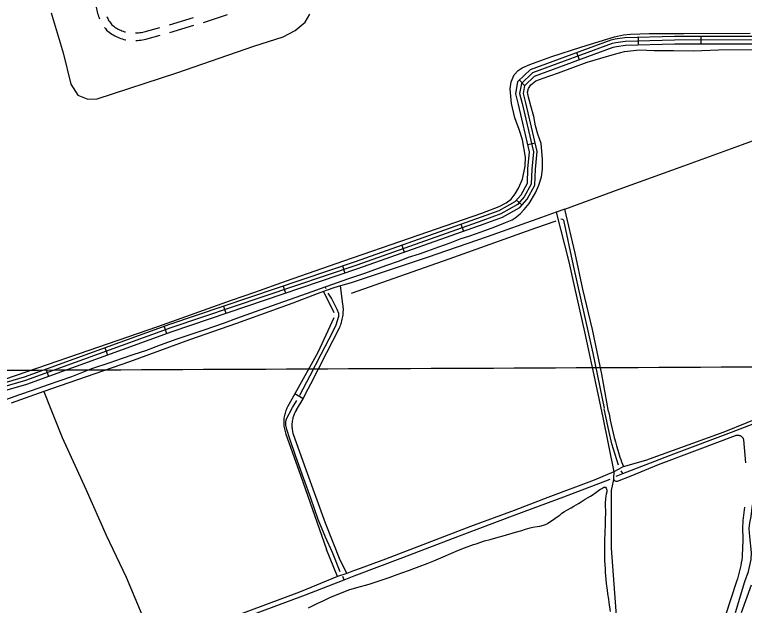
# Model space of a CAD drawing. Extents: x 3419139 to 3457078, y 540382 to 565875.
# Drawn here: x 3444391 to 3447297, y 557047 to 559399 of the extents above; entities that cross this region are included whole.
import ezdxf

# ---------------------------------------------------------------- set-up
doc = ezdxf.new("R2010")
doc.units = 0
for name, color, linetype in [('V-DTCH-CNTR', 7, 'Continuous'), ('V-GRID-MAJR', 7, 'Continuous'), ('V-ROAD-CNTR', 7, 'Continuous'), ('V-SITE-VEGE', 7, 'Continuous'), ('V-TOPO-SHOR', 7, 'Continuous')]:
    doc.layers.add(name, color=color, linetype=linetype)

msp = doc.modelspace()

# ---------------------------------------------------------------- linework, layer by layer
at = {"layer": 'V-DTCH-CNTR'}
for p, q in [((3445698.5, 558246.1), (3445688.1, 558318.9)), ((3445621.4, 558296.7), (3445662.5, 558212.6)), ((3444507.8, 557897.9), (3444535.3, 557828.4)), ((3445539.9, 557869.3), (3445507, 557889.4)), ((3445676.9, 557161.3), (3445632.7, 557269.9))]:
    msp.add_line(p, q, dxfattribs=at)
for points in [[(3446582.1, 558624.8), (3446798.4, 558703.6), (3447056.1, 558797.5), (3447289.6, 558882.5), (3447499.3, 558958.8), (3447543.2, 558974.6), (3447571.3, 558984.7)], [(3446582.1, 558624.8), (3446547.4, 558612.5), (3446488.5, 558591.6), (3446272.7, 558514.6), (3446033.9, 558431.6), (3445731.4, 558331), (3445688.1, 558318.9), (3445661.8, 558311.5), (3445635.4, 558302), (3445621.4, 558296.7), (3445596.1, 558287.2), (3445499.4, 558250.7), (3445274.8, 558169.7), (3445088, 558103.6), (3444848.5, 558017.2), (3444573.2, 557920.6), (3444507.8, 557897.9), (3444376.9, 557852.4)], [(3446755.8, 557818.9), (3446729.5, 557967.8), (3446692.5, 558145), (3446653.3, 558306), (3446622.3, 558449.4), (3446582.1, 558624.8)], [(3446547.4, 558612.5), (3446597.8, 558414.3), (3446620.8, 558312.8), (3446659.7, 558135.8), (3446708.9, 557907.5)], [(3445513.4, 557825.7), (3445539.8, 557869.1), (3445539.9, 557869.3), (3445549.8, 557889.4), (3445560, 557909.6), (3445570.4, 557929.6), (3445634.8, 558054), (3445684.2, 558151.4), (3445686.7, 558157), (3445688.9, 558162.6), (3445691, 558168.3), (3445692.9, 558174.1), (3445694.5, 558179.9), (3445695.9, 558185.8), (3445697.2, 558191.7), (3445698.2, 558197.7), (3445699, 558203.7), (3445699.6, 558209.8), (3445699.9, 558215.8), (3445700.1, 558221.9), (3445700, 558228), (3445699.7, 558234), (3445699.2, 558240.1), (3445698.5, 558246.1)], [(3445662.5, 558191.9), (3445599, 558053.7), (3445507, 557889.4), (3445477.7, 557837.1)], [(3446708.9, 557907.5), (3446732.5, 557795.3), (3446777.3, 557579)], [(3444535.3, 557828.4), (3444581.1, 557715.4), (3444674.1, 557509.4), (3444755.7, 557326.9), (3444835.7, 557159.7), (3444914.3, 556968.9), (3444947.8, 556881.7)], [(3445477.7, 557837.1), (3445475.4, 557832.4), (3445473.2, 557827.6), (3445471.2, 557822.7), (3445469.5, 557817.8), (3445467.9, 557812.7), (3445466.5, 557807.7), (3445465.3, 557802.5), (3445464.4, 557797.3), (3445463.6, 557792.1), (3445463, 557786.9), (3445462.6, 557781.7), (3445462.5, 557776.4), (3445462.5, 557771.1), (3445462.7, 557765.9), (3445463.2, 557760.6), (3445463.8, 557755.4), (3445471.4, 557728.7), (3445528.9, 557565.5), (3445632.7, 557269.9)], [(3445513.4, 557825.7), (3445510.9, 557821.6), (3445508.6, 557817.4), (3445506.4, 557813), (3445504.4, 557808.6), (3445502.6, 557804.1), (3445501, 557799.6), (3445499.5, 557795), (3445498.3, 557790.3), (3445497.3, 557785.6), (3445496.4, 557780.8), (3445495.8, 557776), (3445495.4, 557771.2), (3445495.1, 557766.4), (3445495.1, 557761.5), (3445495.3, 557756.7), (3445495.6, 557751.9), (3445496.2, 557747.1), (3445497, 557742.3), (3445497.9, 557737.5), (3445499.1, 557732.9), (3445500.4, 557728.2), (3445550.2, 557587.9), (3445628, 557376), (3445686.4, 557227.8), (3445713.2, 557174.3)], [(3446755.8, 557818.9), (3446759, 557801.6), (3446762.5, 557784.3), (3446766.2, 557767.1), (3446770.1, 557749.9), (3446774.2, 557732.8), (3446778.5, 557715.7), (3446783, 557698.6), (3446787.8, 557681.7), (3446792.7, 557664.8), (3446795.2, 557655.2), (3446798, 557645.7), (3446801, 557636.3), (3446804.2, 557627), (3446807.6, 557617.7), (3446811.3, 557608.5), (3446815.2, 557599.5), (3446904, 557625.2), (3447029.5, 557669.5), (3447215.9, 557738.2), (3447398.9, 557811.6)], [(3446777.3, 557579), (3446776.2, 557566.1), (3446775.6, 557563.5), (3446775.2, 557561), (3446775, 557558.3), (3446775.1, 557555.7), (3446775.4, 557553.1), (3446775.9, 557550.6), (3446776.6, 557548.1), (3446777.5, 557546.6), (3446778.6, 557545.3), (3446779.9, 557544.1), (3446781.2, 557543.1), (3446782.7, 557542.2), (3446784.3, 557541.6), (3446786, 557541.1), (3446787.7, 557540.9), (3446789.4, 557540.9), (3446791.1, 557541.1), (3446845.9, 557562.8), (3446954.9, 557607.4), (3447110.1, 557665.8), (3447261.4, 557723.5), (3447263.6, 557724.1), (3447265.9, 557724.6), (3447268.2, 557724.9), (3447270.5, 557724.9), (3447272.8, 557724.7), (3447275.1, 557724.3), (3447277.3, 557723.7), (3447279.5, 557722.9), (3447281.5, 557721.8), (3447283.5, 557720.6), (3447285.4, 557719.2), (3447287.1, 557717.6), (3447288.6, 557715.9), (3447290, 557714.1), (3447291.2, 557712.1), (3447292.2, 557710), (3447293, 557707.8), (3447293.6, 557705.6), (3447301.7, 557614.8)], [(3446815.2, 557599.5), (3446797.2, 557589.6), (3446777.3, 557579), (3446698.4, 557544.7), (3446514.6, 557476.8), (3446380.5, 557424.6), (3446206.2, 557360.7), (3446051, 557301), (3445867.7, 557230.8), (3445767.2, 557193.6), (3445740.6, 557184.2), (3445713.2, 557174.3), (3445676.9, 557161.3), (3445526, 557099.7), (3445321.9, 557023.5), (3445154.6, 556961.5), (3444947.8, 556881.7), (3444741, 556800.8), (3444498.7, 556706.9), (3444344.3, 556646.8)], [(3446809.2, 556928.2), (3446806.9, 556929.3), (3446804.6, 556930.7), (3446802.5, 556932.2), (3446800.6, 556933.9), (3446798.8, 556935.8), (3446797.1, 556937.8), (3446795.7, 556940), (3446794.4, 556942.3), (3446793.4, 556944.7), (3446792.6, 556947.1), (3446792, 556949.7), (3446791.6, 556952.2), (3446768, 557274.8), (3446767.6, 557504.2), (3446776.6, 557548.1)], [(3447297.4, 557438.2), (3447295.6, 557427.6), (3447294, 557416.9), (3447292.6, 557406.2), (3447291.5, 557395.5), (3447290.6, 557384.7), (3447289.9, 557373.9), (3447289.5, 557363.1), (3447289.3, 557352.3), (3447289.3, 557341.5)], [(3447289.3, 557341.5), (3447289.8, 557326.8), (3447290, 557312.1), (3447290, 557297.4), (3447289.7, 557282.7), (3447289.1, 557268), (3447288.3, 557253.3), (3447287.3, 557238.6), (3447285.8, 557227.6), (3447284, 557216.7), (3447282.1, 557205.8), (3447279.8, 557194.9), (3447277.4, 557184.1), (3447274.7, 557173.3), (3447271.8, 557162.6), (3447268.7, 557152), (3447265.3, 557141.4), (3447221.9, 557007.8)], [(3447284.5, 557018.3), (3447325.3, 557128.7)]]:
    msp.add_lwpolyline(points, dxfattribs=at)
at = {"layer": 'V-GRID-MAJR'}
msp.add_spline([(3423224.7, 557894.1), (3428498.4, 557915.2), (3433772.2, 557937), (3439045.9, 557959.6), (3444319.6, 557983), (3449593.3, 558007.2), (3454867, 558032.1)], degree=3, dxfattribs=at)
at = {"layer": 'V-ROAD-CNTR'}
for p, q in [((3445007.7, 559358.7), (3445103.5, 559387.4)), ((3445143.5, 559368.3), (3445238.6, 559399.1)), ((3445009.4, 559327.9), (3445105.2, 559356.6)), ((3446873.4, 559308.9), (3446874.2, 559278.9)), ((3447123.7, 559313), (3447123.8, 559283)), ((3446628.3, 559247.9), (3446638.7, 559219.8)), ((3446401, 559138.4), (3446421.6, 559116.6)), ((3446434.7, 558881.5), (3446463.9, 558888.3)), ((3446388.9, 558660.8), (3446411.4, 558640.9)), ((3446168.1, 558564.5), (3446178.1, 558536.2)), ((3445932.4, 558481.1), (3445942.4, 558452.8)), ((3445696.7, 558398.5), (3445706.3, 558370.1)), ((3445459.9, 558318.4), (3445469.5, 558290)), ((3445223, 558238.3), (3445232.6, 558209.9)), ((3444986.1, 558157.6), (3444996.3, 558129.4)), ((3444751, 558072.5), (3444761.3, 558044.3)), ((3444516, 557987.3), (3444526.2, 557959.1))]:
    msp.add_line(p, q, dxfattribs=at)
for points in [[(3444708.7, 559480.1), (3444708.7, 559480), (3444710.7, 559465.4), (3444712.8, 559450.8), (3444715.2, 559436.3), (3444717.8, 559422), (3444718.7, 559416.2), (3444720, 559410.1), (3444721.5, 559404), (3444723.2, 559398), (3444725.2, 559392.1), (3444727.4, 559386.2), (3444728.9, 559382.5)], [(3444536.2, 559406.5), (3444584.1, 559247.1), (3444615.5, 559122.6), (3444643.2, 559078), (3444682.9, 559061.8), (3444719.7, 559064.4), (3445036.7, 559167.1), (3445344, 559274), (3445460, 559311.3), (3445507.9, 559336.5), (3445547.4, 559368.5), (3445565.9, 559401.2)], [(3444757.9, 559391.1), (3444759.4, 559387.9), (3444761.7, 559383.4), (3444764.2, 559378.9), (3444766.9, 559374.6), (3444769.7, 559370.3), (3444772.7, 559366.2), (3444775.8, 559362.2), (3444778.5, 559359), (3444781.9, 559356.1), (3444786.1, 559352.8), (3444790.4, 559349.7), (3444794.8, 559346.7), (3444799.4, 559343.9), (3444804.1, 559341.3), (3444808.8, 559338.9), (3444813.7, 559336.6), (3444818.6, 559334.6), (3444823.6, 559332.7), (3444828.7, 559331), (3444832.3, 559330)], [(3444748.9, 559348), (3444752.5, 559343.2), (3444757.2, 559337.8), (3444762.8, 559332.9), (3444768, 559328.9), (3444773.2, 559325.1), (3444778.6, 559321.4), (3444784.2, 559318), (3444789.9, 559314.8), (3444795.7, 559311.9), (3444801.6, 559309.1), (3444807.6, 559306.6), (3444813.7, 559304.4), (3444819.9, 559302.3), (3444826.2, 559300.6), (3444832.9, 559298.9), (3444833.7, 559298.8)], [(3444872, 559326), (3444872.9, 559326), (3444878.6, 559326.2), (3444884.4, 559326.7), (3444890.2, 559327.3), (3444895.9, 559328.1), (3444901.6, 559329.1), (3444907, 559330.2), (3444969.3, 559347.6)], [(3444217.1, 557894.8), (3444430.4, 557956.3), (3445008.7, 558165.9), (3445748.2, 558415.9), (3446250.2, 558593.6), (3446320.9, 558619.6), (3446383.5, 558654.7), (3446407.5, 558681.8), (3446433.2, 558728.5), (3446435, 558785.3), (3446441.6, 558852.3), (3446397, 559041.1), (3446386.1, 559083.8), (3446394.8, 559132.5), (3446445.4, 559180.5), (3446766.2, 559298.7), (3446782, 559302.1), (3446820.8, 559307.5), (3447017.8, 559312.9), (3447411.8, 559313.3)], [(3447411.9, 559298.3), (3447018, 559297.9), (3446822, 559292.5), (3446784.6, 559287.3), (3446770.3, 559284.3), (3446453.5, 559167.5), (3446408.7, 559125), (3446401.5, 559084.4), (3446411.6, 559044.7), (3446456.8, 558853.3), (3446450, 558784.3), (3446448.1, 558724.4), (3446419.9, 558673.1), (3446393, 558642.8), (3446327.2, 558605.9), (3446255.3, 558579.5), (3445753.1, 558401.7), (3445013.7, 558151.7), (3444435.1, 557942), (3444219.2, 557879.8)], [(3444873.5, 559296), (3444873.7, 559296), (3444880.4, 559296.3), (3444887.2, 559296.8), (3444893.9, 559297.5), (3444900.6, 559298.5), (3444907.2, 559299.6), (3444914.1, 559301.1), (3444971, 559316.9)], [(3444221.4, 557864.8), (3444439.7, 557927.8), (3445018.6, 558137.5), (3445758, 558387.6), (3446260.4, 558565.4), (3446333.5, 558592.3), (3446402.6, 558631), (3446432.2, 558664.4), (3446462.9, 558720.4), (3446465, 558783.3), (3446471.9, 558854.3), (3446426.2, 559048.3), (3446416.8, 559085), (3446422.6, 559117.5), (3446461.6, 559154.5), (3446774.5, 559269.8), (3446787.2, 559272.5), (3446823.3, 559277.6), (3447018.2, 559282.9), (3447411.9, 559283.3)]]:
    msp.add_lwpolyline(points, dxfattribs=at)
at = {"layer": 'V-SITE-VEGE'}
for points in [[(3446336.4, 557324), (3446385.7, 557338), (3446410.4, 557345.6), (3446424.6, 557349.7), (3446443.6, 557356.2), (3446454.8, 557358.1), (3446471.7, 557361.1), (3446482.5, 557362.6), (3446497.1, 557366.4), (3446501.2, 557367.9), (3446510.9, 557372.1), (3446513.9, 557373.6), (3446525.1, 557381.1), (3446541.5, 557392.4), (3446551.6, 557398.8), (3446562.8, 557407.8), (3446569.5, 557413.8), (3446580.7, 557420.9), (3446590.4, 557426.2), (3446606.5, 557435.6), (3446617.7, 557441.3), (3446635.6, 557452.6), (3446647.2, 557459.3), (3446662.9, 557469.1), (3446672.6, 557474.7), (3446684.1, 557481.9), (3446690.5, 557486), (3446704.7, 557496.2), (3446710.3, 557500.7), (3446721.5, 557508.2), (3446728.5, 557512.7), (3446737.5, 557516.9), (3446741.6, 557518), (3446743.9, 557518), (3446746.9, 557513.2), (3446749.1, 557505.7), (3446749.2, 557498.9), (3446745.8, 557490), (3446744.4, 557481), (3446744, 557470.9), (3446743, 557454.4), (3446743.1, 557411.4), (3446742.4, 557394.5), (3446742.4, 557384.1), (3446742.1, 557369.9), (3446741.8, 557360.1), (3446741.1, 557345.9), (3446741.1, 557336.6), (3446740.8, 557323.1), (3446740, 557318.6), (3446739.7, 557302.1), (3446740.1, 557291.3), (3446740.3, 557224.3), (3446742.3, 557193.7), (3446742.7, 557180.9), (3446744.3, 557163), (3446745.5, 557151.4), (3446747, 557134.2), (3446750.5, 557107.3), (3446752, 557092.7), (3446755.1, 557072.1), (3446757.4, 557058.3), (3446761.6, 557022.8)], [(3445560.7, 557036.4), (3445596.2, 557054.8), (3445621.9, 557066.5), (3445648.8, 557079.3), (3445692.2, 557097.4), (3445722.4, 557108.4), (3445754.2, 557117.8), (3445802.8, 557131.8), (3445834.9, 557142), (3445882.4, 557157.9), (3445913.8, 557169.2), (3445959, 557186.2), (3445990.7, 557197.5), (3446034.1, 557213.4), (3446060.6, 557223.6), (3446097.2, 557240.2), (3446158.9, 557266.2), (3446182.8, 557276), (3446217.5, 557289.2), (3446229.1, 557292.2), (3446262, 557303.2), (3446284, 557309.6), (3446315.8, 557317.9), (3446336.4, 557324)]]:
    msp.add_lwpolyline(points, dxfattribs=at)
at = {"layer": 'V-TOPO-SHOR'}
for p, q in [((3445631.5, 558306.9), (3445627.8, 558314.7)), ((3445496.9, 557835), (3445515.3, 557862.4)), ((3446812.4, 557571.8), (3446806, 557582.4)), ((3445702.6, 557148.1), (3445697.4, 557161.5))]:
    msp.add_line(p, q, dxfattribs=at)
for points in [[(3444249.8, 557913.4), (3444398.7, 557963.4), (3444645.6, 558048.4), (3444961.6, 558157.8), (3445254.5, 558261.7), (3445347.2, 558294.1), (3445473.1, 558338.7), (3445702.4, 558418.3), (3445962.9, 558509.4), (3446251.8, 558608.7), (3446320.1, 558635), (3446347.9, 558649.2), (3446367.5, 558664), (3446383.7, 558685), (3446397.9, 558708.7), (3446412.9, 558744.5), (3446424.4, 558795.9), (3446425.1, 558831.1), (3446413, 558900.8), (3446400.1, 558942), (3446382.6, 558988.7), (3446369.8, 559044.9), (3446363.7, 559103), (3446367.8, 559131.4), (3446380.7, 559159.2), (3446395.6, 559176.7), (3446411.8, 559187.5), (3446442.9, 559201), (3446530.2, 559232.8), (3446645.9, 559269.9), (3446735.2, 559297.6), (3446779.2, 559311.1), (3446815, 559319.2), (3446843.5, 559321.8), (3446917.9, 559323.8), (3447055.2, 559324.4), (3447319.6, 559324.9)], [(3446203, 558518.5), (3446249, 558534.7), (3446303.2, 558553.6), (3446345.8, 558571.8), (3446371.5, 558582), (3446383.7, 558590.1), (3446404, 558606.3), (3446420.2, 558622.5), (3446439.2, 558646.9), (3446464.9, 558689.5), (3446477.8, 558720.6), (3446489.3, 558753.7), (3446492.7, 558784.1), (3446492.7, 558823.4), (3446488.1, 558885.6), (3446474.6, 558923.5), (3446465.1, 558955.9), (3446457.7, 558993.8), (3446446.9, 559036.5), (3446436.8, 559070.3), (3446432.7, 559090.6), (3446436.8, 559104.8), (3446446.3, 559119), (3446466.6, 559135.9), (3446495, 559146.7), (3446556.6, 559167.6), (3446670.9, 559209.5), (3446779.8, 559241.8), (3446819.7, 559252), (3446878.6, 559258.7), (3446936.8, 559256.6), (3447013.9, 559255.9), (3447093.7, 559255.1), (3447193.1, 559258.5), (3447352.7, 559260.2)], [(3445733, 558290.6), (3446120.9, 558426.7), (3446466.1, 558550.2), (3446546.7, 558578.2)], [(3446565.8, 558586), (3446572.8, 558584.8), (3446576.7, 558580.1), (3446614.7, 558400.6), (3446693.1, 558051.2), (3446738.5, 557831.5)], [(3444356, 557867.1), (3444412.2, 557886.7), (3444462.2, 557903.6), (3444526.5, 557925.8), (3444619.2, 557958.2), (3444699, 557990), (3444771.4, 558014.3), (3444817.4, 558029.8), (3444867.5, 558046.7), (3444913.5, 558062.2), (3444971.7, 558083.8), (3445038, 558108.1), (3445146.2, 558143.9), (3445227.4, 558172.2), (3445275.5, 558190.4), (3445368.2, 558223.5), (3445556.9, 558289.7), (3445627.8, 558314.7), (3445635.4, 558317.4), (3445717.9, 558347.1), (3445784.9, 558369.3), (3445868.8, 558400.4), (3445922.9, 558419.3), (3445959.5, 558432.8), (3446002.8, 558446.3), (3446035.9, 558458.4), (3446079.9, 558474), (3446125.2, 558490.2), (3446164.5, 558505.7), (3446203, 558518.5)], [(3445526.1, 557884.1), (3445568.1, 557962.5), (3445612.1, 558047.7), (3445659.5, 558139), (3445671.1, 558164), (3445677.2, 558181.6), (3445681.9, 558197.8), (3445681.9, 558209.3), (3445675.8, 558225.5), (3445652.9, 558270.2), (3445640, 558290.5)], [(3445687.9, 557180.9), (3445656.4, 557256.8), (3445629.2, 557318.5), (3445599.3, 557388.8), (3445570.5, 557474.2), (3445543, 557551), (3445510.6, 557639.5), (3445487.4, 557710.3), (3445475.4, 557747.5), (3445471.4, 557764.9), (3445470.6, 557775.6), (3445472.9, 557787.4), (3445496.9, 557835)], [(3446794.8, 557605.7), (3446768.8, 557690), (3446756.4, 557743.4), (3446738.7, 557830)], [(3447261.9, 557018.8), (3447297.9, 557141.7), (3447312.4, 557182.1), (3447318.7, 557205.1), (3447324.1, 557229.6), (3447325.2, 557256.9), (3447317.9, 557321), (3447315.4, 557352.7), (3447318.1, 557375.3), (3447323.2, 557401), (3447329, 557445.4), (3447343.4, 557499.3), (3447355.2, 557540.9), (3447381.1, 557618.5), (3447394.8, 557662.1), (3447416.3, 557737.8), (3447426.5, 557774.3), (3447432.7, 557790.5), (3447437.1, 557799.6), (3447456.2, 557825)], [(3446785.9, 557561.6), (3446812.4, 557571.8), (3447015.2, 557649.8), (3447245.7, 557736.9), (3447383.7, 557790), (3447416.5, 557800), (3447437.1, 557799.6)], [(3445166.9, 556947.4), (3445367.3, 557020.5), (3445549.2, 557088.8), (3445702.6, 557148.1), (3445743.3, 557163.8), (3445936.3, 557237.7), (3446162.8, 557323.2), (3446384.2, 557407.4), (3446577.5, 557478.9), (3446761.8, 557550)]]:
    msp.add_lwpolyline(points, dxfattribs=at)

doc.saveas('drawing.dxf')
